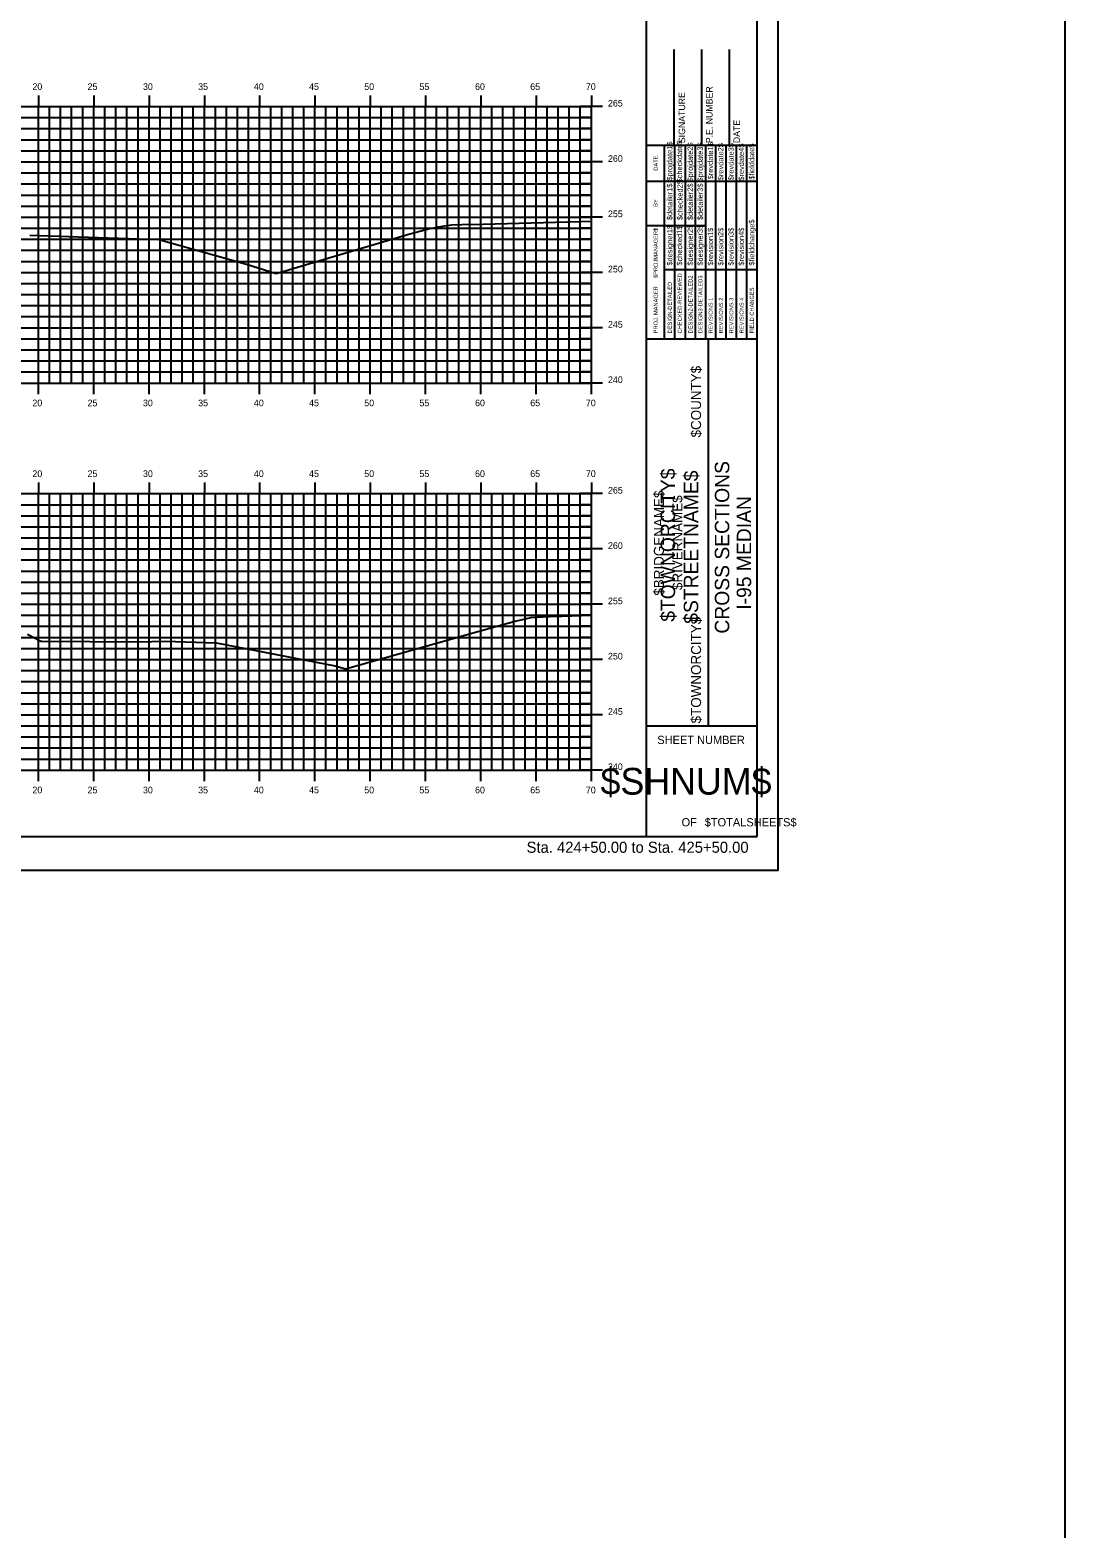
# Model space of a CAD drawing. Extents: x 1168600 to 1177589, y 610178 to 611246.
# Drawn here: x 1174982.9 to 1175076.5, y 610840.2 to 610976.5 of the extents above; entities that cross this region are included whole.
import ezdxf

# ---------------------------------------------------------------- set-up
doc = ezdxf.new("R2010")
doc.units = 0
for name, color, linetype in [('_Construction', 7, 'Continuous'), ('_Station Equation', 7, 'Continuous'), ('BORDER', 7, 'Continuous'), ('BRIDGE_TITLE', 7, 'Continuous'), ('H_V ANNOTATION', 7, 'Continuous'), ('HIGHWAY_TITLE', 7, 'Continuous'), ('MAJOR', 7, 'Continuous'), ('MINOR', 7, 'Continuous'), ('PLOT BOUNDARY', 7, 'Continuous')]:
    doc.layers.add(name, color=color, linetype=linetype)

msp = doc.modelspace()

# ---------------------------------------------------------------- linework, layer by layer
at = {"layer": '_Construction'}
msp.add_line((1175076.46, 611083.82), (1175076.46, 610840.18), dxfattribs=at)
at = {"layer": '_Station Equation'}
for points in [[(1174982.85, 610957.96), (1174989.04, 610957.76), (1174994.52, 610957.57), (1175002.46, 610955.35), (1175005.14, 610954.51), (1175017.22, 610958.08), (1175019.15, 610958.59), (1175019.55, 610958.66), (1175019.69, 610958.69), (1175019.79, 610958.71), (1175020.17, 610958.77), (1175021.03, 610958.9), (1175021.94, 610958.93), (1175023.84, 610958.97), (1175033.64, 610959.23)], [(1174982.64, 610921.88), (1174983.86, 610921.27), (1174983.92, 610921.27), (1174983.93, 610921.27), (1174992.68, 610921.21), (1174995.11, 610921.25), (1174999.7, 610921.12), (1175010.47, 610919.02), (1175011.41, 610918.76), (1175023.36, 610922.12), (1175026.64, 610923.04), (1175027.79, 610923.31), (1175028.16, 610923.4), (1175029.84, 610923.48), (1175030.96, 610923.53), (1175033.64, 610923.6)]]:
    msp.add_lwpolyline(points, dxfattribs=at)
at = {"layer": 'BORDER'}
for p, q in [((1175038.64, 610903.6), (1175038.64, 611008.6)), ((1175048.64, 610903.6), (1175048.64, 611008.6)), ((1175041.14, 610966.1), (1175041.14, 610974.75)), ((1175043.64, 610966.1), (1175043.64, 610974.75)), ((1175046.14, 610966.1), (1175046.14, 610974.75)), ((1175038.64, 610966.1), (1175048.64, 610966.1)), ((1175038.64, 610948.6), (1175048.64, 610948.6)), ((1175044.23, 610913.6), (1175044.23, 610948.6)), ((1175038.64, 610913.6), (1175048.64, 610913.6)), ((1174888.64, 610903.6), (1175048.64, 610903.6))]:
    msp.add_line(p, q, dxfattribs=at)
for points in [[(1175040.25, 610962.85), (1175040.25, 610966.1)], [(1175040.25, 610948.6), (1175040.25, 610965.39)], [(1175041.18, 610948.6), (1175041.18, 610966.1)], [(1175042.12, 610966.1), (1175042.12, 610948.6)], [(1175043.05, 610948.6), (1175043.05, 610966.1)], [(1175043.98, 610948.6), (1175043.98, 610966.1)], [(1175044.91, 610948.6), (1175044.91, 610966.1)], [(1175045.84, 610948.6), (1175045.84, 610966.1)], [(1175046.77, 610948.6), (1175046.77, 610966.1)], [(1175047.71, 610948.6), (1175047.71, 610966.1)], [(1175038.64, 610962.85), (1175048.64, 610962.85)], [(1175038.64, 610958.85), (1175040.25, 610958.85)], [(1175040.25, 610958.85), (1175043.98, 610958.85)], [(1175040.25, 610954.85), (1175048.64, 610954.85)]]:
    msp.add_lwpolyline(points, dxfattribs=at)
at = {"layer": 'MAJOR'}
for p, q in [((1174983.64, 610970.6), (1174983.64, 610969.6)), ((1174988.64, 610970.6), (1174988.64, 610969.6)), ((1174993.64, 610970.6), (1174993.64, 610969.6)), ((1174998.64, 610970.6), (1174998.64, 610969.6)), ((1175003.64, 610970.6), (1175003.64, 610969.6)), ((1175008.64, 610970.6), (1175008.64, 610969.6)), ((1175013.64, 610970.6), (1175013.64, 610969.6)), ((1175018.64, 610970.6), (1175018.64, 610969.6)), ((1175023.64, 610970.6), (1175023.64, 610969.6)), ((1175028.64, 610970.6), (1175028.64, 610969.6)), ((1175033.64, 610970.6), (1175033.64, 610969.6)), ((1174893.64, 610969.6), (1175033.64, 610969.6)), ((1174893.64, 610969.6), (1175033.64, 610969.6)), ((1174983.64, 610944.6), (1174983.64, 610969.6)), ((1174988.64, 610944.6), (1174988.64, 610969.6)), ((1174993.64, 610944.6), (1174993.64, 610969.6)), ((1174998.64, 610944.6), (1174998.64, 610969.6)), ((1175003.64, 610944.6), (1175003.64, 610969.6)), ((1175008.64, 610944.6), (1175008.64, 610969.6)), ((1175013.64, 610944.6), (1175013.64, 610969.6)), ((1175018.64, 610944.6), (1175018.64, 610969.6)), ((1175023.64, 610944.6), (1175023.64, 610969.6)), ((1175028.64, 610944.6), (1175028.64, 610969.6)), ((1175034.64, 610969.6), (1175032.63, 610969.6)), ((1175033.64, 610944.6), (1175033.64, 610969.6)), ((1175033.64, 610944.6), (1175033.64, 610969.6)), ((1174893.64, 610964.6), (1175033.64, 610964.6)), ((1175034.64, 610964.6), (1175032.63, 610964.6)), ((1174893.64, 610959.6), (1175033.64, 610959.6)), ((1175034.64, 610959.6), (1175032.63, 610959.6)), ((1174893.64, 610954.6), (1175033.64, 610954.6)), ((1175034.64, 610954.6), (1175032.63, 610954.6)), ((1174893.64, 610949.6), (1175033.64, 610949.6)), ((1175034.64, 610949.6), (1175032.63, 610949.6)), ((1174893.64, 610944.6), (1175033.64, 610944.6)), ((1174893.64, 610944.6), (1175033.64, 610944.6)), ((1174983.64, 610943.59), (1174983.64, 610944.6)), ((1174988.64, 610943.59), (1174988.64, 610944.6)), ((1174993.64, 610943.59), (1174993.64, 610944.6)), ((1174998.64, 610943.59), (1174998.64, 610944.6)), ((1175003.64, 610943.59), (1175003.64, 610944.6)), ((1175008.64, 610943.59), (1175008.64, 610944.6)), ((1175013.64, 610943.59), (1175013.64, 610944.6)), ((1175018.64, 610943.59), (1175018.64, 610944.6)), ((1175023.64, 610943.59), (1175023.64, 610944.6)), ((1175028.64, 610943.59), (1175028.64, 610944.6)), ((1175034.64, 610944.6), (1175032.63, 610944.6)), ((1175033.64, 610943.59), (1175033.64, 610944.6)), ((1174983.64, 610935.6), (1174983.64, 610934.6)), ((1174988.64, 610935.6), (1174988.64, 610934.6)), ((1174993.64, 610935.6), (1174993.64, 610934.6)), ((1174998.64, 610935.6), (1174998.64, 610934.6)), ((1175003.64, 610935.6), (1175003.64, 610934.6)), ((1175008.64, 610935.6), (1175008.64, 610934.6)), ((1175013.64, 610935.6), (1175013.64, 610934.6)), ((1175018.64, 610935.6), (1175018.64, 610934.6)), ((1175023.64, 610935.6), (1175023.64, 610934.6)), ((1175028.64, 610935.6), (1175028.64, 610934.6)), ((1175033.64, 610935.6), (1175033.64, 610934.6)), ((1174893.64, 610934.6), (1175033.64, 610934.6)), ((1174893.64, 610934.6), (1175033.64, 610934.6)), ((1174983.64, 610909.6), (1174983.64, 610934.6)), ((1174988.64, 610909.6), (1174988.64, 610934.6)), ((1174993.64, 610909.6), (1174993.64, 610934.6)), ((1174998.64, 610909.6), (1174998.64, 610934.6)), ((1175003.64, 610909.6), (1175003.64, 610934.6)), ((1175008.64, 610909.6), (1175008.64, 610934.6)), ((1175013.64, 610909.6), (1175013.64, 610934.6)), ((1175018.64, 610909.6), (1175018.64, 610934.6)), ((1175023.64, 610909.6), (1175023.64, 610934.6)), ((1175028.64, 610909.6), (1175028.64, 610934.6)), ((1175034.64, 610934.6), (1175032.63, 610934.6)), ((1175033.64, 610909.6), (1175033.64, 610934.6)), ((1175033.64, 610909.6), (1175033.64, 610934.6)), ((1174893.64, 610929.6), (1175033.64, 610929.6)), ((1175034.64, 610929.6), (1175032.63, 610929.6)), ((1174893.64, 610924.6), (1175033.64, 610924.6)), ((1175034.64, 610924.6), (1175032.63, 610924.6)), ((1174893.64, 610919.6), (1175033.64, 610919.6)), ((1175034.64, 610919.6), (1175032.63, 610919.6)), ((1174893.64, 610914.6), (1175033.64, 610914.6)), ((1175034.64, 610914.6), (1175032.63, 610914.6)), ((1174893.64, 610909.6), (1175033.64, 610909.6)), ((1174893.64, 610909.6), (1175033.64, 610909.6)), ((1174983.64, 610908.59), (1174983.64, 610909.6)), ((1174988.64, 610908.59), (1174988.64, 610909.6)), ((1174993.64, 610908.59), (1174993.64, 610909.6)), ((1174998.64, 610908.59), (1174998.64, 610909.6)), ((1175003.64, 610908.59), (1175003.64, 610909.6)), ((1175008.64, 610908.59), (1175008.64, 610909.6)), ((1175013.64, 610908.59), (1175013.64, 610909.6)), ((1175018.64, 610908.59), (1175018.64, 610909.6)), ((1175023.64, 610908.59), (1175023.64, 610909.6)), ((1175028.64, 610908.59), (1175028.64, 610909.6)), ((1175034.64, 610909.6), (1175032.63, 610909.6)), ((1175033.64, 610908.59), (1175033.64, 610909.6))]:
    msp.add_line(p, q, dxfattribs=at)
at = {"layer": 'MINOR'}
for p, q in [((1174984.64, 610944.6), (1174984.64, 610969.6)), ((1174985.64, 610944.6), (1174985.64, 610969.6)), ((1174986.64, 610944.6), (1174986.64, 610969.6)), ((1174987.64, 610944.6), (1174987.64, 610969.6)), ((1174989.64, 610944.6), (1174989.64, 610969.6)), ((1174990.64, 610944.6), (1174990.64, 610969.6)), ((1174991.64, 610944.6), (1174991.64, 610969.6)), ((1174992.64, 610944.6), (1174992.64, 610969.6)), ((1174994.64, 610944.6), (1174994.64, 610969.6)), ((1174995.64, 610944.6), (1174995.64, 610969.6)), ((1174996.64, 610944.6), (1174996.64, 610969.6)), ((1174997.64, 610944.6), (1174997.64, 610969.6)), ((1174999.64, 610944.6), (1174999.64, 610969.6)), ((1175000.64, 610944.6), (1175000.64, 610969.6)), ((1175001.64, 610944.6), (1175001.64, 610969.6)), ((1175002.64, 610944.6), (1175002.64, 610969.6)), ((1175004.64, 610944.6), (1175004.64, 610969.6)), ((1175005.64, 610944.6), (1175005.64, 610969.6)), ((1175006.64, 610944.6), (1175006.64, 610969.6)), ((1175007.64, 610944.6), (1175007.64, 610969.6)), ((1175009.64, 610944.6), (1175009.64, 610969.6)), ((1175010.64, 610944.6), (1175010.64, 610969.6)), ((1175011.64, 610944.6), (1175011.64, 610969.6)), ((1175012.64, 610944.6), (1175012.64, 610969.6)), ((1175014.64, 610944.6), (1175014.64, 610969.6)), ((1175015.64, 610944.6), (1175015.64, 610969.6)), ((1175016.64, 610944.6), (1175016.64, 610969.6)), ((1175017.64, 610944.6), (1175017.64, 610969.6)), ((1175019.64, 610944.6), (1175019.64, 610969.6)), ((1175020.64, 610944.6), (1175020.64, 610969.6)), ((1175021.64, 610944.6), (1175021.64, 610969.6)), ((1175022.64, 610944.6), (1175022.64, 610969.6)), ((1175024.64, 610944.6), (1175024.64, 610969.6)), ((1175025.64, 610944.6), (1175025.64, 610969.6)), ((1175026.64, 610944.6), (1175026.64, 610969.6)), ((1175027.64, 610944.6), (1175027.64, 610969.6)), ((1175029.64, 610944.6), (1175029.64, 610969.6)), ((1175030.64, 610944.6), (1175030.64, 610969.6)), ((1175031.64, 610944.6), (1175031.64, 610969.6)), ((1175032.64, 610944.6), (1175032.64, 610969.6)), ((1174893.64, 610968.6), (1175033.64, 610968.6)), ((1175033.64, 610968.6), (1175032.63, 610968.6)), ((1174893.64, 610967.6), (1175033.64, 610967.6)), ((1174893.64, 610966.6), (1175033.64, 610966.6)), ((1175033.64, 610967.6), (1175032.63, 610967.6)), ((1175033.64, 610966.6), (1175032.63, 610966.6)), ((1174893.64, 610965.6), (1175033.64, 610965.6)), ((1175033.64, 610965.6), (1175032.63, 610965.6)), ((1174893.64, 610963.6), (1175033.64, 610963.6)), ((1175033.64, 610963.6), (1175032.63, 610963.6)), ((1174893.64, 610962.6), (1175033.64, 610962.6)), ((1175033.64, 610962.6), (1175032.63, 610962.6)), ((1174893.64, 610961.6), (1175033.64, 610961.6)), ((1175033.64, 610961.6), (1175032.63, 610961.6)), ((1174893.64, 610960.6), (1175033.64, 610960.6)), ((1175033.64, 610960.6), (1175032.63, 610960.6)), ((1174893.64, 610958.6), (1175033.64, 610958.6)), ((1175033.64, 610958.6), (1175032.63, 610958.6)), ((1174893.64, 610957.6), (1175033.64, 610957.6)), ((1175033.64, 610957.6), (1175032.63, 610957.6)), ((1174893.64, 610956.6), (1175033.64, 610956.6)), ((1174893.64, 610955.6), (1175033.64, 610955.6)), ((1175033.64, 610956.6), (1175032.63, 610956.6)), ((1175033.64, 610955.6), (1175032.63, 610955.6)), ((1174893.64, 610953.6), (1175033.64, 610953.6)), ((1175033.64, 610953.6), (1175032.63, 610953.6)), ((1174893.64, 610952.6), (1175033.64, 610952.6)), ((1174893.64, 610951.6), (1175033.64, 610951.6)), ((1175033.64, 610952.6), (1175032.63, 610952.6)), ((1175033.64, 610951.6), (1175032.63, 610951.6)), ((1174893.64, 610950.6), (1175033.64, 610950.6)), ((1175033.64, 610950.6), (1175032.63, 610950.6)), ((1174893.64, 610948.6), (1175033.64, 610948.6)), ((1175033.64, 610948.6), (1175032.63, 610948.6)), ((1174893.64, 610947.6), (1175033.64, 610947.6)), ((1175033.64, 610947.6), (1175032.63, 610947.6)), ((1174893.64, 610946.6), (1175033.64, 610946.6)), ((1175033.64, 610946.6), (1175032.63, 610946.6)), ((1174893.64, 610945.6), (1175033.64, 610945.6)), ((1175033.64, 610945.6), (1175032.63, 610945.6)), ((1174893.64, 610933.6), (1175033.64, 610933.6)), ((1174984.64, 610909.6), (1174984.64, 610934.6)), ((1174985.64, 610909.6), (1174985.64, 610934.6)), ((1174986.64, 610909.6), (1174986.64, 610934.6)), ((1174987.64, 610909.6), (1174987.64, 610934.6)), ((1174989.64, 610909.6), (1174989.64, 610934.6)), ((1174990.64, 610909.6), (1174990.64, 610934.6)), ((1174991.64, 610909.6), (1174991.64, 610934.6)), ((1174992.64, 610909.6), (1174992.64, 610934.6)), ((1174994.64, 610909.6), (1174994.64, 610934.6)), ((1174995.64, 610909.6), (1174995.64, 610934.6)), ((1174996.64, 610909.6), (1174996.64, 610934.6)), ((1174997.64, 610909.6), (1174997.64, 610934.6)), ((1174999.64, 610909.6), (1174999.64, 610934.6)), ((1175000.64, 610909.6), (1175000.64, 610934.6)), ((1175001.64, 610909.6), (1175001.64, 610934.6)), ((1175002.64, 610909.6), (1175002.64, 610934.6)), ((1175004.64, 610909.6), (1175004.64, 610934.6)), ((1175005.64, 610909.6), (1175005.64, 610934.6)), ((1175006.64, 610909.6), (1175006.64, 610934.6)), ((1175007.64, 610909.6), (1175007.64, 610934.6)), ((1175009.64, 610909.6), (1175009.64, 610934.6)), ((1175010.64, 610909.6), (1175010.64, 610934.6)), ((1175011.64, 610909.6), (1175011.64, 610934.6)), ((1175012.64, 610909.6), (1175012.64, 610934.6)), ((1175014.64, 610909.6), (1175014.64, 610934.6)), ((1175015.64, 610909.6), (1175015.64, 610934.6)), ((1175016.64, 610909.6), (1175016.64, 610934.6)), ((1175017.64, 610909.6), (1175017.64, 610934.6)), ((1175019.64, 610909.6), (1175019.64, 610934.6)), ((1175020.64, 610909.6), (1175020.64, 610934.6)), ((1175021.64, 610909.6), (1175021.64, 610934.6)), ((1175022.64, 610909.6), (1175022.64, 610934.6)), ((1175024.64, 610909.6), (1175024.64, 610934.6)), ((1175025.64, 610909.6), (1175025.64, 610934.6)), ((1175026.64, 610909.6), (1175026.64, 610934.6)), ((1175027.64, 610909.6), (1175027.64, 610934.6)), ((1175029.64, 610909.6), (1175029.64, 610934.6)), ((1175030.64, 610909.6), (1175030.64, 610934.6)), ((1175031.64, 610909.6), (1175031.64, 610934.6)), ((1175033.64, 610933.6), (1175032.63, 610933.6)), ((1175032.64, 610909.6), (1175032.64, 610934.6)), ((1174893.64, 610932.6), (1175033.64, 610932.6)), ((1175033.64, 610932.6), (1175032.63, 610932.6)), ((1174893.64, 610931.6), (1175033.64, 610931.6)), ((1175033.64, 610931.6), (1175032.63, 610931.6)), ((1174893.64, 610930.6), (1175033.64, 610930.6)), ((1175033.64, 610930.6), (1175032.63, 610930.6)), ((1174893.64, 610928.6), (1175033.64, 610928.6)), ((1175033.64, 610928.6), (1175032.63, 610928.6)), ((1174893.64, 610927.6), (1175033.64, 610927.6)), ((1175033.64, 610927.6), (1175032.63, 610927.6)), ((1174893.64, 610926.6), (1175033.64, 610926.6)), ((1174893.64, 610925.6), (1175033.64, 610925.6)), ((1175033.64, 610926.6), (1175032.63, 610926.6)), ((1175033.64, 610925.6), (1175032.63, 610925.6)), ((1174893.64, 610923.6), (1175033.64, 610923.6)), ((1175033.64, 610923.6), (1175032.63, 610923.6)), ((1174893.64, 610922.6), (1175033.64, 610922.6)), ((1174893.64, 610921.6), (1175033.64, 610921.6)), ((1175033.64, 610922.6), (1175032.63, 610922.6)), ((1175033.64, 610921.6), (1175032.63, 610921.6)), ((1174893.64, 610920.6), (1175033.64, 610920.6)), ((1175033.64, 610920.6), (1175032.63, 610920.6)), ((1174893.64, 610918.6), (1175033.64, 610918.6)), ((1175033.64, 610918.6), (1175032.63, 610918.6)), ((1174893.64, 610917.6), (1175033.64, 610917.6)), ((1175033.64, 610917.6), (1175032.63, 610917.6)), ((1174893.64, 610916.6), (1175033.64, 610916.6)), ((1175033.64, 610916.6), (1175032.63, 610916.6)), ((1174893.64, 610915.6), (1175033.64, 610915.6)), ((1175033.64, 610915.6), (1175032.63, 610915.6)), ((1174893.64, 610913.6), (1175033.64, 610913.6)), ((1175033.64, 610913.6), (1175032.63, 610913.6)), ((1174893.64, 610912.6), (1175033.64, 610912.6)), ((1175033.64, 610912.6), (1175032.63, 610912.6)), ((1174893.64, 610911.6), (1175033.64, 610911.6)), ((1174893.64, 610910.6), (1175033.64, 610910.6)), ((1175033.64, 610911.6), (1175032.63, 610911.6)), ((1175033.64, 610910.6), (1175032.63, 610910.6))]:
    msp.add_line(p, q, dxfattribs=at)
at = {"layer": 'PLOT BOUNDARY'}
msp.add_lwpolyline([(1174880.54, 610900.54), (1175050.54, 610900.54), (1175050.54, 611010.54), (1174880.54, 611010.54)], close=True, dxfattribs=at)

# ---------------------------------------------------------------- texts
at = {"layer": 'BORDER'}
for s, height, rotation, p in [('SIGNATURE', 0.591, 90, (1175042.12, 610966.29)), ('P.E. NUMBER', 0.5906, 90, (1175044.6, 610966.29)), ('DATE', 0.591, 90, (1175047.08, 610966.29)), ('$projdate1$', 0.4845, 90, (1175040.96, 610962.9)), ('$checkdate$', 0.4845, 90, (1175041.85, 610962.74)), ('DATE', 0.371, 90, (1175039.64, 610963.8)), ('$projdate2$', 0.4845, 90, (1175042.82, 610962.82)), ('$projdate3$', 0.4845, 90, (1175043.72, 610962.82)), ('$revdate1$', 0.485, 90, (1175044.65, 610963.02)), ('$revdate2$', 0.485, 90, (1175045.58, 610962.94)), ('$revdate3$', 0.485, 90, (1175046.51, 610962.94)), ('$revdate4$', 0.485, 90, (1175047.44, 610962.9)), ('$fielddate$', 0.4845, 90, (1175048.38, 610962.98)), ('$detailer1$', 0.4845, 90, (1175040.96, 610959.33)), ('$checked2$', 0.485, 90, (1175041.89, 610959.33)), ('$detailer2$', 0.4845, 90, (1175042.82, 610959.33)), ('$detailer3$', 0.4845, 90, (1175043.72, 610959.33)), ('BY', 0.371, 90, (1175039.64, 610960.53)), ('$PROJMANAGER$', 0.3727, 90, (1175039.64, 610954.09)), ('$designer1$', 0.4845, 90, (1175040.96, 610955.22)), ('$checked1$', 0.485, 90, (1175041.85, 610955.22)), ('$designer2$', 0.4845, 90, (1175042.82, 610955.22)), ('$designer3$', 0.4845, 90, (1175043.72, 610955.22)), ('$revision1$', 0.4845, 90, (1175044.65, 610955.22)), ('$revision2$', 0.4845, 90, (1175045.58, 610955.22)), ('$revision3$', 0.4845, 90, (1175046.51, 610955.22)), ('$revision4$', 0.4845, 90, (1175047.44, 610955.22)), ('$fieldchange$', 0.4845, 90, (1175048.38, 610955.22)), ('CHECKED-REVIEWED', 0.3727, 90, (1175041.82, 610949.09)), ('DESIGN2-DETAILED2', 0.3727, 90, (1175042.79, 610949.09)), ('DESIGN3-DETAILED3', 0.3727, 90, (1175043.68, 610949.09)), ('PROJ. MANAGER', 0.3727, 90, (1175039.64, 610949.09)), ('DESIGN-DETAILED', 0.3727, 90, (1175040.92, 610949.09)), ('FIELD CHANGES', 0.3727, 90, (1175048.34, 610949.09)), ('REVISIONS 1', 0.3727, 90, (1175044.61, 610949.09)), ('REVISIONS 2', 0.3727, 90, (1175045.54, 610949.09)), ('REVISIONS 3', 0.3727, 90, (1175046.48, 610949.09)), ('REVISIONS 4', 0.3727, 90, (1175047.41, 610949.09)), ('CROSS SECTIONS', 1.3043, 90, (1175046.11, 610921.94)), ('I-95 MEDIAN', 1.3043, 90, (1175048.09, 610924.1)), ('SHEET NUMBER', 0.7453, 360, (1175039.6, 610911.96)), ('$SHNUM$', 2.419, 360, (1175034.47, 610907.38)), ('OF', 0.745, 360, (1175041.8, 610904.51)), ('$TOTALSHEETS$', 0.7453, 360, (1175043.89, 610904.51))]:
    msp.add_text(s, height=height, rotation=rotation, dxfattribs=at).set_placement(p)
at = {"layer": 'BRIDGE_TITLE'}
for s, height, p in [('$COUNTY$', 0.907, (1175043.56, 610939.68)), ('$BRIDGENAME$', 0.9072, (1175040.2, 610925.37)), ('$RIVERNAME$', 0.9072, (1175041.88, 610925.88)), ('$TOWNORCITY$', 0.9072, (1175043.56, 610913.82))]:
    msp.add_text(s, height=height, rotation=90, dxfattribs=at).set_placement(p)
at = {"layer": 'H_V ANNOTATION'}
for s, height, p in [('20', 0.6, (1174983.09, 610971.1)), ('25', 0.6, (1174988.08, 610971.1)), ('30', 0.6, (1174993.09, 610971.1)), ('35', 0.6, (1174998.08, 610971.1)), ('40', 0.6, (1175003.12, 610971.1)), ('45', 0.6, (1175008.11, 610971.1)), ('50', 0.6, (1175013.1, 610971.1)), ('55', 0.6, (1175018.09, 610971.1)), ('60', 0.6, (1175023.12, 610971.1)), ('65', 0.6, (1175028.11, 610971.1)), ('70', 0.6, (1175033.14, 610971.1)), ('265', 0.6, (1175035.14, 610969.6)), ('260', 0.6, (1175035.14, 610964.6)), ('255', 0.6, (1175035.14, 610959.6)), ('250', 0.6, (1175035.14, 610954.6)), ('245', 0.6, (1175035.14, 610949.6)), ('240', 0.6, (1175035.14, 610944.6)), ('20', 0.6, (1174983.09, 610942.5)), ('25', 0.6, (1174988.08, 610942.5)), ('30', 0.6, (1174993.09, 610942.5)), ('35', 0.6, (1174998.08, 610942.5)), ('40', 0.6, (1175003.12, 610942.5)), ('45', 0.6, (1175008.11, 610942.5)), ('50', 0.6, (1175013.1, 610942.5)), ('55', 0.6, (1175018.09, 610942.5)), ('60', 0.6, (1175023.12, 610942.5)), ('65', 0.6, (1175028.11, 610942.5)), ('70', 0.6, (1175033.14, 610942.5)), ('20', 0.6, (1174983.09, 610936.1)), ('25', 0.6, (1174988.08, 610936.1)), ('30', 0.6, (1174993.09, 610936.1)), ('35', 0.6, (1174998.08, 610936.1)), ('40', 0.6, (1175003.12, 610936.1)), ('45', 0.6, (1175008.11, 610936.1)), ('50', 0.6, (1175013.1, 610936.1)), ('55', 0.6, (1175018.09, 610936.1)), ('60', 0.6, (1175023.12, 610936.1)), ('65', 0.6, (1175028.11, 610936.1)), ('70', 0.6, (1175033.14, 610936.1)), ('265', 0.6, (1175035.14, 610934.6)), ('260', 0.6, (1175035.14, 610929.6)), ('255', 0.6, (1175035.14, 610924.6)), ('250', 0.6, (1175035.14, 610919.6)), ('245', 0.6, (1175035.14, 610914.6)), ('240', 0.6, (1175035.14, 610909.6)), ('20', 0.6, (1174983.09, 610907.5)), ('25', 0.6, (1174988.08, 610907.5)), ('30', 0.6, (1174993.09, 610907.5)), ('35', 0.6, (1174998.08, 610907.5)), ('40', 0.6, (1175003.12, 610907.5)), ('45', 0.6, (1175008.11, 610907.5)), ('50', 0.6, (1175013.1, 610907.5)), ('55', 0.6, (1175018.09, 610907.5)), ('60', 0.6, (1175023.12, 610907.5)), ('65', 0.6, (1175028.11, 610907.5)), ('70', 0.6, (1175033.14, 610907.5)), ('Sta. 424+50.00 to Sta. 425+50.00', 1.0002, (1175027.78, 610902.12))]:
    msp.add_text(s, height=height, dxfattribs=at).set_placement(p)
at = {"layer": 'HIGHWAY_TITLE'}
for s, p in [('$TOWNORCITY$', (1175041.21, 610923.01)), ('$STREETNAME$', (1175043.3, 610922.83))]:
    msp.add_text(s, height=1.3043, rotation=90, dxfattribs=at).set_placement(p)

doc.saveas('drawing.dxf')
